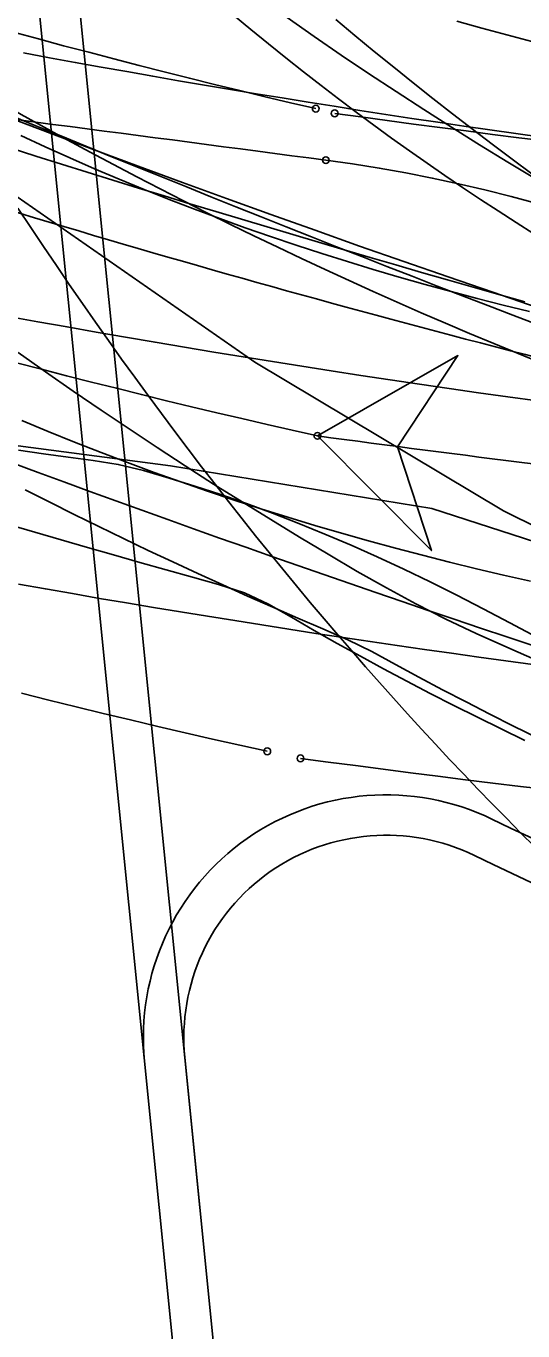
# Model space of a CAD drawing. Extents: x -14 to 1565148, y -25 to 642856.
# Drawn here: x 1564913.36 to 1564919.5, y 636507.46 to 636523.61 of the extents above; entities that cross this region are included whole.
import ezdxf

# ---------------------------------------------------------------- set-up
doc = ezdxf.new("R2010")
doc.units = 0
for name, color, linetype in [('DR_P_Headwall', 7, 'Continuous'), ('GE_P_Alignment_100_Stations', 7, 'Continuous'), ('GE_X_Alignment', 7, 'Continuous'), ('MT_P_Work_Area', 7, 'Continuous'), ('PM_P_Edge_Line', 7, 'Continuous'), ('PV_P_EOP', 7, 'Continuous'), ('TR_Turning_Path26', 7, 'Continuous'), ('TR_Turning_Path27', 7, 'Continuous'), ('TR_Turning_Path28', 7, 'Continuous'), ('TR_Turning_Path28 - Copy-1', 7, 'Continuous'), ('TR_Turning_Path29', 7, 'Continuous')]:
    doc.layers.add(name, color=color, linetype=linetype)

msp = doc.modelspace()

# ---------------------------------------------------------------- linework, layer by layer
at = {"layer": 'DR_P_Headwall'}
msp.add_lwpolyline([(1564919.521, 636514.767), (1564919.227, 636514.909), (1564918.934, 636515.053), (1564918.643, 636515.2), (1564918.352, 636515.349), (1564918.063, 636515.5), (1564917.775, 636515.654), (1564917.488, 636515.81), (1564917.202, 636515.968), (1564916.918, 636516.129), (1564916.635, 636516.292), (1564916.35, 636516.454), (1564916.054, 636516.594), (1564915.736, 636516.696), (1564915.411, 636516.787), (1564915.086, 636516.878), (1564914.761, 636516.969), (1564914.437, 636517.062), (1564914.113, 636517.155), (1564913.788, 636517.249), (1564913.464, 636517.344), (1564913.14, 636517.439)], dxfattribs=at)
msp.add_arc((1564958.07, 636669.394), 154.73, 251.12048, 255.64723, dxfattribs=at)
at = {"layer": 'GE_P_Alignment_100_Stations'}
for points in [[(1564922.847, 636515.863), (1564922.508, 636515.994), (1564919.257, 636517.608), (1564916.185, 636519.447), (1564913.245, 636521.491), (1564910.451, 636523.729), (1564907.815, 636526.153), (1564905.35, 636528.75), (1564903.067, 636531.509), (1564900.977, 636534.416), (1564899.09, 636537.459), (1564897.413, 636540.623), (1564895.955, 636543.894), (1564894.723, 636547.256), (1564893.722, 636550.695), (1564892.958, 636554.193), (1564892.433, 636557.736), (1564892.167, 636560.948)], [(1564923.705, 636519.844), (1564923.405, 636519.99), (1564923.104, 636520.132), (1564922.8, 636520.271), (1564922.495, 636520.405), (1564922.188, 636520.535), (1564921.88, 636520.661), (1564921.569, 636520.782), (1564921.257, 636520.899), (1564920.943, 636521.011), (1564920.628, 636521.119), (1564920.31, 636521.221), (1564919.992, 636521.319), (1564919.671, 636521.411), (1564919.35, 636521.498), (1564919.026, 636521.579), (1564918.702, 636521.655), (1564918.376, 636521.725), (1564918.049, 636521.79), (1564917.721, 636521.848), (1564917.391, 636521.9), (1564917.061, 636521.947)], [(1564919.68, 636515.751), (1564919.3, 636515.919), (1564918.921, 636516.09), (1564918.545, 636516.268), (1564918.174, 636516.455), (1564917.809, 636516.653), (1564917.448, 636516.859), (1564917.09, 636517.07), (1564916.734, 636517.283), (1564916.379, 636517.499), (1564916.025, 636517.718), (1564915.673, 636517.939), (1564915.323, 636518.164), (1564914.975, 636518.391), (1564914.628, 636518.621), (1564914.282, 636518.854), (1564913.939, 636519.089), (1564913.597, 636519.327), (1564913.257, 636519.568)], [(1564923.061, 636515.939), (1564921.502, 636516.621), (1564918.37, 636517.636), (1564915.142, 636518.166), (1564911.778, 636518.604), (1564909.759, 636518.863)], [(1564919.667, 636516.045), (1564919.337, 636516.22), (1564919.007, 636516.394), (1564918.679, 636516.564), (1564918.351, 636516.728), (1564918.023, 636516.885), (1564917.697, 636517.037), (1564917.372, 636517.182), (1564917.048, 636517.321), (1564916.725, 636517.453), (1564916.402, 636517.578), (1564916.081, 636517.697), (1564915.761, 636517.81), (1564915.442, 636517.915), (1564915.125, 636518.014), (1564914.808, 636518.106), (1564914.494, 636518.182), (1564914.185, 636518.231), (1564913.877, 636518.273), (1564913.569, 636518.315), (1564913.261, 636518.359)]]:
    msp.add_lwpolyline(points, dxfattribs=at)
msp.add_circle((1564917.061, 636521.947), 0.0417, dxfattribs=at)
msp.add_circle((1564917.061, 636521.947), 0.0417, dxfattribs=at)
for centre, radius, start, end in [((1564944.747, 636563.681), 48.896, 181.6039, 242.0214), ((1564751.705, 635277.166), 1255.715, 82.433125, 82.743677)]:
    msp.add_arc(centre, radius, start, end, dxfattribs=at)
at = {"layer": 'GE_X_Alignment'}
msp.add_line((1564916.181, 636502.24), (1564915.319, 636510.844), dxfattribs=at)
for centre, radius, start, end in [((1564917.806, 636511.094), 2.5, 64.1389, 185.727), ((1564936.126, 636548.887), 39.5, 244.1389, 256.1474)]:
    msp.add_arc(centre, radius, start, end, dxfattribs=at)
at = {"layer": 'MT_P_Work_Area'}
for points in [[(1564920.959, 636520.249), (1564920.738, 636520.375), (1564920.516, 636520.503), (1564920.295, 636520.633), (1564920.074, 636520.765), (1564919.853, 636520.9), (1564919.632, 636521.037), (1564919.412, 636521.176), (1564919.191, 636521.318), (1564918.971, 636521.462), (1564918.751, 636521.609), (1564918.531, 636521.758), (1564918.312, 636521.909), (1564918.093, 636522.063), (1564917.874, 636522.22), (1564917.655, 636522.379), (1564917.437, 636522.54), (1564917.219, 636522.704), (1564917.001, 636522.871), (1564916.784, 636523.04), (1564916.567, 636523.211), (1564916.351, 636523.386), (1564916.135, 636523.563), (1564915.919, 636523.742)], [(1564919.731, 636522.23), (1564919.409, 636522.275), (1564919.088, 636522.322), (1564918.767, 636522.368), (1564918.446, 636522.416), (1564918.125, 636522.464), (1564917.804, 636522.513), (1564917.483, 636522.563), (1564917.162, 636522.613), (1564916.842, 636522.664), (1564916.522, 636522.716), (1564916.201, 636522.769), (1564915.881, 636522.822), (1564915.561, 636522.876), (1564915.241, 636522.93), (1564914.921, 636522.986), (1564914.602, 636523.042), (1564914.282, 636523.098), (1564913.963, 636523.156), (1564913.643, 636523.214), (1564913.324, 636523.273)], [(1564919.621, 636515.706), (1564919.285, 636515.751), (1564918.95, 636515.798), (1564918.614, 636515.845), (1564918.279, 636515.893), (1564917.943, 636515.942), (1564917.608, 636515.991), (1564917.273, 636516.041), (1564916.938, 636516.092), (1564916.603, 636516.144), (1564916.269, 636516.196), (1564915.934, 636516.249), (1564915.599, 636516.303), (1564915.265, 636516.357), (1564914.931, 636516.413), (1564914.597, 636516.469), (1564914.263, 636516.525), (1564913.929, 636516.583), (1564913.595, 636516.641), (1564913.261, 636516.7)]]:
    msp.add_lwpolyline(points, dxfattribs=at)
msp.add_arc((1564940.192, 636668.113), 150.55, 258.94678, 267.90934, dxfattribs=at)
at = {"layer": 'PM_P_Edge_Line'}
msp.add_lwpolyline([(1564919.677, 636514.8), (1564919.382, 636514.945), (1564919.087, 636515.093), (1564918.794, 636515.243), (1564918.502, 636515.395), (1564918.211, 636515.55), (1564917.921, 636515.707), (1564917.631, 636515.866), (1564917.332, 636516.012), (1564917.024, 636516.148), (1564916.714, 636516.281), (1564916.404, 636516.417), (1564916.094, 636516.553), (1564915.786, 636516.692), (1564915.478, 636516.833), (1564915.171, 636516.975), (1564914.865, 636517.119), (1564914.56, 636517.265), (1564914.255, 636517.412), (1564913.951, 636517.562), (1564913.648, 636517.713), (1564913.346, 636517.866)], dxfattribs=at)
msp.add_arc((1564940.121, 636570.349), 54.844, 227.8201, 249.5466, dxfattribs=at)
at = {"layer": 'PV_P_EOP'}
for p, q in [((1564916.577, 636493.283), (1564910.411, 636554.772)), ((1564917.075, 636493.333), (1564910.908, 636554.822))]:
    msp.add_line(p, q, dxfattribs=at)
for centre, radius, start, end in [((1564917.806, 636511.094), 3, 64.1389, 185.727), ((1564936.126, 636548.887), 39, 244.1389, 256.1474), ((1564917.806, 636511.094), 2.5, 64.1389, 185.727), ((1564936.126, 636548.887), 39.5, 244.1389, 256.1474)]:
    msp.add_arc(centre, radius, start, end, dxfattribs=at)
at = {"layer": 'TR_Turning_Path26'}
for points in [[(1564919.608, 636521.778), (1564919.362, 636521.96), (1564919.117, 636522.145), (1564918.872, 636522.332), (1564918.628, 636522.521), (1564918.385, 636522.711), (1564918.142, 636522.903), (1564917.901, 636523.097), (1564917.66, 636523.293), (1564917.421, 636523.49), (1564917.183, 636523.688)], [(1564922.783, 636522.732), (1564922.458, 636522.79), (1564922.137, 636522.849), (1564921.817, 636522.911), (1564921.498, 636522.975), (1564921.18, 636523.042), (1564920.863, 636523.111), (1564920.547, 636523.183), (1564920.232, 636523.257), (1564919.919, 636523.334), (1564919.607, 636523.413), (1564919.296, 636523.496), (1564918.987, 636523.581), (1564918.679, 636523.668)], [(1564919.578, 636520.074), (1564919.254, 636520.154), (1564918.931, 636520.236), (1564918.609, 636520.321), (1564918.287, 636520.409), (1564917.966, 636520.5), (1564917.647, 636520.594), (1564917.328, 636520.691), (1564917.01, 636520.791), (1564916.693, 636520.894), (1564916.377, 636521.001), (1564916.062, 636521.11), (1564915.749, 636521.224), (1564915.436, 636521.34), (1564915.125, 636521.46), (1564914.816, 636521.583), (1564914.507, 636521.71), (1564914.2, 636521.84), (1564913.895, 636521.974), (1564913.591, 636522.111), (1564913.289, 636522.252)], [(1564919.592, 636516.737), (1564919.258, 636516.813), (1564918.924, 636516.892), (1564918.59, 636516.973), (1564918.256, 636517.058), (1564917.922, 636517.146), (1564917.589, 636517.237), (1564917.256, 636517.331), (1564916.923, 636517.428), (1564916.591, 636517.528), (1564916.259, 636517.632), (1564915.928, 636517.74), (1564915.597, 636517.85), (1564915.267, 636517.965), (1564914.938, 636518.082), (1564914.609, 636518.204), (1564914.282, 636518.329), (1564913.955, 636518.457), (1564913.629, 636518.59), (1564913.304, 636518.726)]]:
    msp.add_lwpolyline(points, dxfattribs=at)
at = {"layer": 'TR_Turning_Path27'}
msp.add_arc((1558241.035, 641864.874), 8577.009, 321.0086852, 321.4051906, dxfattribs=at)
at = {"layer": 'TR_Turning_Path28'}
for points in [[(1564916.936, 636522.584), (1564916.623, 636522.657), (1564916.31, 636522.731), (1564915.998, 636522.807), (1564915.686, 636522.883), (1564915.374, 636522.961), (1564915.063, 636523.039), (1564914.752, 636523.119), (1564914.441, 636523.199), (1564914.13, 636523.281), (1564913.82, 636523.363), (1564913.509, 636523.447), (1564913.199, 636523.532)], [(1564919.771, 636522.184), (1564919.446, 636522.225), (1564919.12, 636522.266), (1564918.795, 636522.308), (1564918.47, 636522.35), (1564918.145, 636522.393), (1564917.819, 636522.437), (1564917.494, 636522.481), (1564917.17, 636522.526)], [(1564919.52, 636520.194), (1564919.201, 636520.284), (1564918.882, 636520.375), (1564918.563, 636520.466), (1564918.245, 636520.558), (1564917.926, 636520.65), (1564917.608, 636520.743), (1564917.289, 636520.836), (1564916.971, 636520.93), (1564916.653, 636521.025), (1564916.335, 636521.12), (1564916.017, 636521.215), (1564915.699, 636521.311), (1564915.381, 636521.408), (1564915.063, 636521.505), (1564914.746, 636521.602), (1564914.428, 636521.7), (1564914.111, 636521.799), (1564913.794, 636521.898), (1564913.477, 636521.998), (1564913.16, 636522.098)], [(1564916.957, 636518.536), (1564918.366, 636517.116), (1564917.948, 636518.401), (1564918.693, 636519.528), (1564916.957, 636518.536)], [(1564916.337, 636514.632), (1564915.999, 636514.707), (1564915.661, 636514.784), (1564915.322, 636514.862), (1564914.985, 636514.94), (1564914.647, 636515.02), (1564914.31, 636515.101), (1564913.973, 636515.183), (1564913.636, 636515.266), (1564913.3, 636515.35)], [(1564919.808, 636514.158), (1564919.468, 636514.198), (1564919.127, 636514.24), (1564918.787, 636514.281), (1564918.447, 636514.324), (1564918.107, 636514.367), (1564917.768, 636514.41), (1564917.428, 636514.455), (1564917.088, 636514.499), (1564916.748, 636514.545)]]:
    msp.add_lwpolyline(points, dxfattribs=at)
msp.add_lwpolyline([(1564916.957, 636518.536), (1564918.366, 636517.116), (1564917.948, 636518.401), (1564918.693, 636519.528)], close=True, dxfattribs=at)
for centre in [(1564916.936, 636522.584), (1564917.17, 636522.526), (1564916.957, 636518.536), (1564916.957, 636518.536), (1564916.337, 636514.632), (1564916.748, 636514.545)]:
    msp.add_circle(centre, 0.0417, dxfattribs=at)
for centre, radius, start, end in [((1564939.259, 636618.365), 102.29, 234.57972, 257.40723), ((1564941.593, 636698.618), 181.76, 262.2101, 265.59247)]:
    msp.add_arc(centre, radius, start, end, dxfattribs=at)
at = {"layer": 'TR_Turning_Path28 - Copy-1'}
for points in [[(1564919.686, 636519.908), (1564919.374, 636520.027), (1564919.062, 636520.147), (1564918.75, 636520.268), (1564918.438, 636520.389), (1564918.126, 636520.51), (1564917.815, 636520.632), (1564917.504, 636520.754), (1564917.193, 636520.876), (1564916.882, 636520.999), (1564916.571, 636521.122), (1564916.26, 636521.246), (1564915.95, 636521.37), (1564915.64, 636521.494), (1564915.33, 636521.619), (1564915.021, 636521.744), (1564914.711, 636521.869), (1564914.402, 636521.994), (1564914.094, 636522.12), (1564913.785, 636522.246), (1564913.477, 636522.373), (1564913.169, 636522.499)], [(1564919.619, 636515.942), (1564919.296, 636516.05), (1564918.972, 636516.158), (1564918.649, 636516.266), (1564918.326, 636516.376), (1564918.003, 636516.486), (1564917.68, 636516.596), (1564917.358, 636516.707), (1564917.036, 636516.818), (1564916.713, 636516.931), (1564916.392, 636517.043), (1564916.07, 636517.157), (1564915.748, 636517.27), (1564915.427, 636517.385), (1564915.106, 636517.5), (1564914.785, 636517.616), (1564914.465, 636517.732), (1564914.144, 636517.849), (1564913.824, 636517.966), (1564913.504, 636518.084), (1564913.184, 636518.202)]]:
    msp.add_lwpolyline(points, dxfattribs=at)
msp.add_arc((1564979.005, 636695.339), 184.987, 234.0043, 257.06523, dxfattribs=at)
at = {"layer": 'TR_Turning_Path29'}
msp.add_lwpolyline([(1564919.645, 636513.449), (1564919.468, 636513.625), (1564919.292, 636513.803), (1564919.116, 636513.983), (1564918.941, 636514.164), (1564918.766, 636514.348), (1564918.591, 636514.532), (1564918.417, 636514.719), (1564918.244, 636514.907), (1564918.07, 636515.097), (1564917.897, 636515.289), (1564917.725, 636515.482), (1564917.553, 636515.677), (1564917.381, 636515.874), (1564917.21, 636516.072), (1564917.039, 636516.273), (1564916.869, 636516.475), (1564916.699, 636516.678), (1564916.53, 636516.884), (1564916.361, 636517.091), (1564916.193, 636517.3), (1564916.026, 636517.51), (1564915.858, 636517.723), (1564915.692, 636517.936), (1564915.525, 636518.152), (1564915.359, 636518.37), (1564915.193, 636518.59), (1564915.028, 636518.812), (1564914.864, 636519.035), (1564914.7, 636519.26), (1564914.537, 636519.486), (1564914.374, 636519.714), (1564914.212, 636519.944), (1564914.051, 636520.175), (1564913.89, 636520.407), (1564913.731, 636520.642), (1564913.571, 636520.877), (1564913.413, 636521.114), (1564913.255, 636521.353)], dxfattribs=at)
msp.add_arc((1564931.872, 636537.484), 42.609, 175.5057, 253.9189, dxfattribs=at)

doc.saveas('drawing.dxf')
